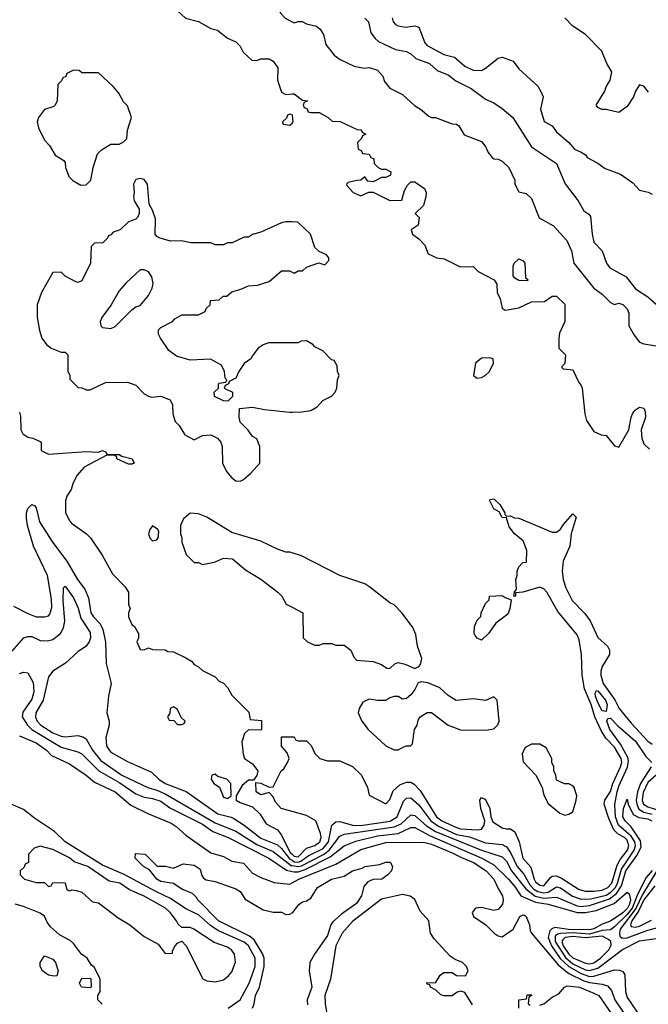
# Model space of a CAD drawing. Header units: inches. Extents: x 2380053 to 2584298, y 380219 to 546618.
# Tile 570 of 656: x 2498691 to 2501712, y 485208 to 489941. Entities that reach past the tile are written whole.
import ezdxf

# ---------------------------------------------------------------- set-up
doc = ezdxf.new("R2010")
doc.units = ezdxf.units.IN
doc.header["$MEASUREMENT"] = 0
doc.layers.add('C4498', color=7, linetype='Continuous')
doc.layers.add('C5408', color=7, linetype='Continuous')

msp = doc.modelspace()

# ---------------------------------------------------------------- linework, layer by layer
at = {"layer": 'C4498', "color": 2}
for points, elevation in [([(2499432.3, 490000), (2499487.5, 489947.5), (2499550, 489931.3), (2499610, 489898.8), (2499642, 489890), (2499690, 489852), (2499730, 489834), (2499750, 489814), (2499765.4, 489785.4), (2499806.4, 489746.4), (2499830, 489744.7), (2499850, 489752), (2499890, 489752), (2499910, 489742), (2499931, 489710), (2499930.8, 489650), (2499950, 489592), (2499970, 489582), (2500000, 489584)], 38), ([(2499930, 490000), (2499945.5, 489970), (2499967.6, 489947.6), (2500000, 489930.2)], 42), ([(2500000, 489482.7), (2499990, 489486), (2499978, 489482), (2499972.7, 489467.3), (2499954, 489450), (2499958, 489438), (2499990, 489434), (2500000, 489444)], 38), ([(2500000, 488968.7), (2499970, 488969), (2499950, 488964), (2499850, 488919), (2499810, 488908.7), (2499790, 488895.3), (2499770, 488895.3), (2499711.6, 488868.4), (2499690, 488868), (2499670, 488858), (2499630, 488858), (2499610, 488868), (2499511.6, 488868.4), (2499470, 488878), (2499416.4, 488876.4), (2499366, 488890), (2499350, 488898), (2499342, 488910), (2499343.1, 488983.1), (2499330, 489026), (2499314, 489054), (2499306, 489150), (2499290, 489172.7), (2499270, 489178), (2499250, 489173.2), (2499238.8, 489150), (2499242, 489110), (2499238, 489090), (2499241, 489070), (2499264.7, 489030), (2499264.7, 489010), (2499258, 488990), (2499250, 488982), (2499214, 488970), (2499174, 488930), (2499141, 488919), (2499130, 488906), (2499118, 488902), (2499114, 488890), (2499091.6, 488868.4), (2499050, 488866), (2499034, 488850), (2499032, 488770), (2498990, 488686), (2498970, 488678), (2498960.4, 488680.4), (2498910, 488708), (2498890, 488728), (2498850, 488726), (2498796, 488630), (2498774.8, 488570), (2498774.8, 488510), (2498786.4, 488446.4), (2498798, 488410), (2498819.8, 488379.8), (2498842, 488362), (2498890, 488342), (2498910, 488342), (2498922, 488330), (2498922, 488250), (2498931.6, 488231.6), (2498932.7, 488212.7), (2498972.7, 488172.7), (2498990, 488172), (2499010, 488162), (2499030, 488162), (2499103.1, 488196.9), (2499210, 488198), (2499250, 488184.7), (2499290, 488142), (2499310, 488131.3), (2499326, 488126), (2499370, 488131), (2499413.7, 488113.7), (2499426, 488090), (2499426.4, 488046.4), (2499438, 488010), (2499458, 487990), (2499485.4, 487945.4), (2499530, 487922), (2499570, 487942), (2499610, 487944.7), (2499642, 487930), (2499658, 487910), (2499664.7, 487890), (2499666, 487810), (2499684.7, 487770), (2499710, 487738), (2499730, 487724.7), (2499750, 487722), (2499766, 487730), (2499800.4, 487759.6), (2499846, 487810), (2499846, 487890), (2499830, 487926), (2499810, 487938), (2499788.4, 487968.4), (2499750, 488006), (2499746, 488030), (2499747.3, 488072.7), (2499810, 488078), (2499867.1, 488067.1), (2499990, 488054.8), (2500000, 488054.9)], 38), ([(2500000, 488387.9), (2499887.3, 488387.3), (2499862, 488378), (2499838, 488362), (2499811.1, 488328.9), (2499802, 488310), (2499770, 488288), (2499744.7, 488250), (2499730, 488218), (2499698, 488202), (2499694, 488190), (2499678, 488182), (2499674, 488170), (2499714, 488150), (2499714, 488130), (2499692, 488108), (2499670, 488108.7), (2499628, 488130), (2499626, 488150), (2499646, 488170), (2499646, 488190), (2499650, 488194), (2499682, 488198), (2499686, 488210), (2499678, 488218), (2499675.3, 488250), (2499660.4, 488280.4), (2499608.4, 488308.4), (2499510, 488304), (2499444.1, 488324.1), (2499408.7, 488350), (2499368, 488410), (2499358, 488430), (2499358, 488450), (2499370, 488462), (2499426, 488490), (2499436.4, 488503.6), (2499470, 488522), (2499550, 488522), (2499582, 488538), (2499587.3, 488552.7), (2499606, 488570), (2499608.4, 488591.6), (2499650, 488594), (2499668.4, 488611.6), (2499687.3, 488612.7), (2499710, 488632), (2499754.6, 488645.4), (2499790, 488662), (2499834.6, 488665.4), (2499890, 488682), (2499950, 488734), (2499990, 488734), (2500000, 488728)], 38), ([(2498690, 488054), (2498695.9, 488035.9), (2498697.3, 487970), (2498706, 487950), (2498730, 487934.8), (2498754, 487930), (2498790, 487914), (2498794, 487910), (2498794, 487870), (2498830, 487852), (2499010, 487864.9), (2499070, 487862), (2499090, 487870.5), (2499103.6, 487863.6), (2499111.6, 487851.6), (2499170, 487850.6), (2499182.8, 487842.8), (2499231.3, 487830), (2499242, 487810), (2499230, 487804), (2499214.8, 487805.2), (2499158, 487830), (2499158, 487838), (2499147.3, 487847.3), (2499110, 487848), (2499001, 487790), (2498966, 487750), (2498946, 487710), (2498938, 487682), (2498918, 487650), (2498911.6, 487628.4), (2498912, 487570), (2498932, 487530), (2498941, 487521), (2499012, 487470), (2499032, 487450), (2499087.1, 487367.1), (2499136.9, 487276.9), (2499196.9, 487216.9), (2499214, 487190), (2499214, 487130), (2499222, 487110), (2499214, 487090), (2499214, 487070), (2499230, 487034), (2499243.6, 487023.6), (2499262, 486990), (2499262, 486970), (2499254, 486950), (2499270, 486914), (2499290, 486912), (2499310, 486922), (2499330, 486914), (2499390, 486912), (2499403.6, 486903.6), (2499430, 486902), (2499490, 486874), (2499516.9, 486856.9), (2499530, 486842), (2499551.1, 486831.1), (2499570, 486812), (2499630, 486782), (2499650, 486762), (2499671.1, 486751.1), (2499692, 486730), (2499710, 486694), (2499792.7, 486612.7), (2499798, 486578), (2499852.7, 486572.7), (2499854, 486530), (2499850, 486526), (2499790, 486528), (2499772, 486510), (2499758, 486470), (2499764.7, 486410), (2499771.3, 486390), (2499810, 486364.7), (2499836, 486330), (2499831.3, 486308.7), (2499814, 486286), (2499790, 486286), (2499759.6, 486260.4), (2499732, 486210), (2499732, 486190), (2499750, 486178), (2499810, 486158), (2499844.5, 486124.5), (2499875.2, 486075.2), (2499930, 486047.3), (2499950, 486020.7), (2499990, 485939.7), (2500000, 485929.9)], 34), ([(2498661.4, 487121.4), (2498730, 487086), (2498770, 487070.8), (2498810, 487070.8), (2498830, 487076), (2498836.6, 487083.4), (2498845.1, 487114.9), (2498843.9, 487156.1), (2498824.7, 487270), (2498758.4, 487410), (2498729.6, 487509.7), (2498724.4, 487544.4), (2498723.6, 487570), (2498730, 487592), (2498750, 487611), (2498763.6, 487603.6), (2498770, 487594), (2498787, 487527), (2498849.3, 487429.3), (2498918.4, 487338.4), (2498968.4, 487250), (2499003.7, 487203.7), (2499021.6, 487161.6), (2499033.4, 487090), (2499045.5, 487070), (2499077.2, 487037.2), (2499090.3, 487010.3), (2499103.1, 486950), (2499107.1, 486847.1), (2499130.7, 486750), (2499117.3, 486690), (2499110.8, 486610), (2499120.7, 486570), (2499120.7, 486550), (2499104.9, 486490), (2499108, 486450), (2499121, 486430), (2499130, 486421), (2499210, 486376), (2499324.1, 486324.1), (2499359.1, 486290), (2499390, 486270.4), (2499492, 486232), (2499644, 486124), (2499708, 486108), (2499721, 486101), (2499770.2, 486070.2), (2499850, 486007.7), (2499930, 485975.2), (2499950, 485957.3), (2499988.2, 485908.2), (2500000, 485900.4)], 30), ([(2500000, 487378.8), (2499990, 487382), (2499970, 487382), (2499930, 487395.3), (2499850, 487434), (2499710, 487475.3), (2499590, 487549), (2499550, 487565.2), (2499510, 487569), (2499478, 487542), (2499464.7, 487510), (2499464.7, 487470), (2499471, 487450), (2499471, 487430), (2499491.1, 487371.1), (2499530, 487332), (2499551.1, 487331.1), (2499570, 487322), (2499627.3, 487332.7), (2499670, 487352), (2499714, 487350), (2499776.9, 487296.9), (2499850, 487251), (2499931.3, 487190), (2499951.3, 487170), (2499971.6, 487131.6), (2500000, 487116.9)], 38), ([(2498654.9, 486905.1), (2498711, 486969), (2498730, 486976), (2498750, 486976), (2498790, 486957.6), (2498824.4, 486955.6), (2498850, 486961.6), (2498887, 486990), (2498901.7, 487018.3), (2498908.2, 487050), (2498899.7, 487150), (2498902, 487210), (2498910, 487218), (2498950, 487162.8), (2498972.1, 487112.1), (2498984.5, 487064.5), (2499030, 486996), (2499032.2, 486970), (2499024.9, 486950), (2499010, 486929.3), (2498970, 486902.7), (2498912, 486848), (2498851.3, 486810), (2498830, 486782), (2498803.7, 486670), (2498768.7, 486610), (2498767.9, 486587.9), (2498775.3, 486570), (2498792.4, 486550), (2498850, 486513.1), (2498890, 486497), (2498910, 486494.4), (2498970, 486500.5), (2498994.2, 486494.2), (2499010, 486484), (2499041.7, 486430), (2499080.6, 486380.6), (2499182.4, 486310), (2499306.8, 486250), (2499350, 486238), (2499390, 486220.7), (2499630, 486080.2), (2499730, 486040.8), (2499830, 485975.9), (2499910, 485942.4), (2499995.5, 485875.5), (2500000, 485874.8)], 26), ([(2498690, 486798.8), (2498710, 486804.7), (2498730, 486802), (2498755.6, 486755.6), (2498759.5, 486710), (2498750, 486675.1), (2498706.7, 486613.3), (2498703.1, 486590), (2498728.9, 486550), (2498750.3, 486530), (2498890, 486443.6), (2498970, 486422.6), (2498990, 486412.2), (2499071.1, 486331.1), (2499172.1, 486272.1), (2499250, 486219.6), (2499290, 486204), (2499330, 486197.7), (2499370, 486184.2), (2499413.2, 486153.2), (2499570, 486073.8), (2499618.9, 486038.9), (2499693.4, 486010), (2499888, 485910), (2499973.4, 485853.4), (2500000, 485847)], 22), ([(2498690, 486498), (2498770, 486464.9), (2498820.7, 486430), (2498844.4, 486404.4), (2498930, 486364.9), (2499010, 486310.4), (2499050, 486275.8), (2499150, 486230.3), (2499225.3, 486165.3), (2499310, 486123.1), (2499418.9, 486078.9), (2499443.2, 486063.2), (2499490, 486021.3), (2499610, 485937.1), (2499670, 485918.8), (2499710, 485896.3), (2499766.8, 485886.8), (2499810, 485838), (2499850, 485818), (2499914.4, 485794.4), (2499990, 485786), (2500000, 485791.7)], 18), ([(2500000, 486135.1), (2499948, 486150), (2499920.2, 486180.2), (2499910, 486206), (2499890, 486226), (2499850, 486215.3), (2499828, 486230), (2499826, 486274), (2499850, 486272), (2499890, 486252), (2499910, 486254), (2499948, 486330), (2499960.4, 486339.6), (2499978, 486370), (2499986, 486390), (2499976.4, 486416.4), (2499948.9, 486448.9), (2499950, 486494), (2500000, 486494)], 34), ([(2499692.7, 485190), (2499750, 485230.7), (2499794, 485310), (2499822.6, 485390), (2499822.6, 485430), (2499790.9, 485490), (2499770, 485506.4), (2499642.8, 485562.8), (2499607.6, 485587.6), (2499550, 485638.5), (2499490, 485668), (2499416.5, 485716.5), (2499348.3, 485748.3), (2499193, 485833), (2499090, 485876.8), (2498909.8, 485989.8), (2498858.2, 486038.2), (2498762.7, 486102.7), (2498710, 486144.5), (2498649.7, 486169.7)], 18), ([(2499809.6, 485190), (2499818.7, 485210), (2499824.2, 485250), (2499844.2, 485290), (2499865.8, 485390), (2499866.6, 485430), (2499859.7, 485450), (2499817.5, 485517.5), (2499796.3, 485536.3), (2499647.3, 485610), (2499546.6, 485710), (2499541.5, 485721.5), (2499521.2, 485741.2), (2499470, 485761.2), (2499430, 485789.2), (2499370, 485798), (2499350, 485809.5), (2499315.3, 485855.3), (2499286, 485870), (2499246, 485910), (2499247.3, 485932.7), (2499294, 485930), (2499351.6, 485871.6), (2499392, 485872), (2499430, 485862), (2499477.2, 485882.8), (2499530, 485877.3), (2499558, 485858), (2499567.1, 485827.1), (2499574.8, 485814.8), (2499587.1, 485807.1), (2499630, 485798), (2499730, 485762.8), (2499750.4, 485750.3), (2499774, 485714), (2499862, 485662), (2499910, 485650.8), (2499950, 485650.8), (2499970, 485640.7), (2499990, 485642), (2500000, 485647.7)], 14), ([(2499088.4, 485208.4), (2499066, 485230), (2499066, 485250), (2499078, 485270), (2499078, 485330), (2499050, 485386), (2499036.4, 485396.4), (2499015.3, 485430), (2498989, 485449), (2498950, 485501.2), (2498934.5, 485514.5), (2498882.7, 485542.7), (2498840.1, 485580.1), (2498823.3, 485603.3), (2498811.3, 485631.3), (2498790, 485646), (2498710, 485679), (2498670, 485689)], 22)]:
    msp.add_lwpolyline(points, dxfattribs=dict(at, elevation=elevation))
for points, elevation in [([(2498950, 489698), (2498918, 489682), (2498912.7, 489667.3), (2498898, 489662), (2498892.7, 489647.3), (2498874, 489630), (2498872, 489550), (2498862, 489530), (2498856, 489524), (2498810, 489508.7), (2498781, 489470), (2498776, 489450), (2498781.4, 489421.4), (2498810, 489362), (2498835.3, 489335.3), (2498862, 489290), (2498903.6, 489263.6), (2498910, 489254), (2498911, 489230), (2498926.8, 489186.8), (2498947.3, 489167.3), (2498985.5, 489145.5), (2499010, 489146.8), (2499033.2, 489170), (2499044, 489230), (2499064.7, 489295.3), (2499084.7, 489315.3), (2499130, 489342), (2499170, 489342), (2499188.4, 489351.6), (2499206, 489370), (2499208.7, 489410), (2499228, 489470), (2499210, 489526), (2499190, 489546), (2499168.4, 489588.4), (2499140.4, 489620.4), (2499070, 489686), (2498990, 489686), (2498976.4, 489696.4)], 38), ([(2499290, 488739.3), (2499270, 488739.3), (2499203.4, 488676.6), (2499170, 488637.2), (2499130.4, 488569.6), (2499086, 488510), (2499078, 488490), (2499082, 488470), (2499090, 488462), (2499130, 488456), (2499150, 488466), (2499230, 488546.8), (2499250, 488561), (2499270, 488566.8), (2499310, 488614.8), (2499327.3, 488650), (2499332.7, 488672.7), (2499325.6, 488705.6), (2499309.5, 488729.5)], 42), ([(2499330, 487508.7), (2499316, 487490), (2499311, 487470), (2499316, 487450), (2499330, 487436), (2499350, 487441), (2499357.2, 487450), (2499359.3, 487479.3), (2499355.3, 487490)], 38), ([(2499430, 486638), (2499414, 486630), (2499412, 486608), (2499402, 486590), (2499410, 486574), (2499432.7, 486572.7), (2499450, 486554), (2499470, 486554), (2499482, 486558), (2499486, 486570), (2499467.3, 486587.3), (2499450, 486626)], 34), ([(2499630, 486315.3), (2499614, 486310), (2499612, 486290), (2499624.7, 486270), (2499651.3, 486251.3), (2499670, 486204.7), (2499690, 486198), (2499708, 486210), (2499706, 486270), (2499686, 486290), (2499644, 486304)], 34), ([(2498790, 485968), (2498761, 485959), (2498734, 485930), (2498734, 485890), (2498718, 485882), (2498712.7, 485867.3), (2498694, 485850), (2498694, 485830), (2498714, 485810), (2498770, 485794), (2498810, 485794), (2498830, 485774), (2498842, 485778), (2498850, 485794), (2498910, 485792), (2498918, 485758), (2498930, 485754), (2498942, 485758), (2498964, 485756), (2498990, 485746.8), (2499041, 485701), (2499070, 485696), (2499163.8, 485623.8), (2499221, 485590), (2499290, 485534), (2499357.3, 485497.3), (2499390, 485452), (2499426, 485454), (2499426, 485466), (2499438, 485490), (2499450, 485502), (2499470, 485512), (2499492, 485490), (2499571.6, 485331.6), (2499590, 485322), (2499630, 485316), (2499670, 485326.8), (2499694.8, 485345.2), (2499710, 485364.7), (2499728.9, 485411.1), (2499724, 485450), (2499709, 485470), (2499690, 485482.7), (2499625.1, 485505.1), (2499528, 485570), (2499510, 485577.2), (2499470, 485578), (2499452.9, 485592.9), (2499445.2, 485610), (2499414.5, 485650), (2499392.7, 485670), (2499290, 485727.6), (2499219.1, 485759.1), (2499172.7, 485790), (2499120.8, 485800.8), (2499019.3, 485870), (2498953.6, 485893.6), (2498930, 485912), (2498850, 485952.7)], 22), ([(2498856.9, 485343.1), (2498830, 485349.2), (2498801.2, 485370), (2498789.2, 485390), (2498789.2, 485410), (2498810, 485442), (2498850, 485426), (2498862.8, 485410), (2498876, 485370), (2498870, 485346)], 22), ([(2499030, 485288), (2498988.7, 485290), (2498978, 485310), (2498990, 485334), (2499032.7, 485332.7), (2499034, 485290)], 22)]:
    msp.add_lwpolyline(points, close=True, dxfattribs=dict(at, elevation=elevation))
at = {"layer": 'C5408', "color": 2}
for points, elevation in [([(2500350, 489947.3), (2500367.3, 489930), (2500378, 489878), (2500398.8, 489850), (2500416.1, 489836.1), (2500497.5, 489797.5), (2500550, 489787.3), (2500570, 489777.3), (2500594.4, 489754.4), (2500661, 489730), (2500696.7, 489696.7), (2500750, 489676.3), (2500787, 489647), (2500861, 489610), (2500930, 489558.8), (2500970, 489540.7), (2501010, 489513.4), (2501061, 489470), (2501150.8, 489330), (2501270.4, 489250.3), (2501312.1, 489152.1), (2501374.9, 489070), (2501402.4, 489022.4), (2501426.4, 489006.4), (2501434.4, 488994.4), (2501442, 488910), (2501450, 488872), (2501490.6, 488830.6), (2501510.4, 488770), (2501527.8, 488747.7), (2501605.2, 488705.2), (2501650, 488647.3), (2501710, 488608), (2501750, 488574)], 46), ([(2500481, 489950), (2500486, 489930), (2500497.3, 489917.3), (2500510.6, 489910.6), (2500545.2, 489905.2), (2500590, 489911), (2500610, 489904.7), (2500638, 489830), (2500650, 489816.3), (2500730, 489772.7), (2500779.9, 489759.9), (2500830, 489718), (2500870, 489698), (2500910, 489696.3), (2500930, 489707.3), (2500990, 489756), (2501010, 489761), (2501062, 489742), (2501090, 489704.7), (2501180.5, 489620.5), (2501195.9, 489595.9), (2501206.8, 489570), (2501194, 489510), (2501210.8, 489450.8), (2501250.5, 489430.5), (2501270, 489401), (2501330.6, 489350.6), (2501358, 489318), (2501390, 489304.7), (2501410.7, 489290.7), (2501418, 489278), (2501470, 489251.3), (2501505.2, 489225.2), (2501578.8, 489198.8), (2501637.3, 489157.3), (2501670, 489121), (2501711.1, 489111.1), (2501730, 489102)], 50), ([(2501712.1, 489592.1), (2501690, 489622), (2501670, 489628), (2501650, 489598), (2501640.7, 489570), (2501610, 489524), (2501570, 489495.3), (2501510, 489508.7), (2501488.9, 489508.9), (2501470, 489518), (2501462, 489530), (2501503.2, 489596.8), (2501510, 489618), (2501529.4, 489650), (2501537.2, 489690), (2501513.2, 489730), (2501488, 489790), (2501409.4, 489870), (2501349.7, 489909.7), (2501310, 489949.4)], 50), ([(2500000, 489930.2), (2500010, 489924.9), (2500030, 489932), (2500048.7, 489931.3), (2500070, 489920.7), (2500118, 489910), (2500135.2, 489895.2), (2500151, 489870), (2500162, 489822), (2500202, 489770), (2500232, 489750), (2500298, 489718), (2500347.1, 489707.1), (2500370, 489710.8), (2500410, 489698.8), (2500436, 489670), (2500444, 489644), (2500470, 489611.3), (2500530, 489581), (2500588.1, 489528.1), (2500618, 489510), (2500656.9, 489476.9), (2500670, 489471.3), (2500690, 489471), (2500770, 489441), (2500790, 489438), (2500802, 489430), (2500827.3, 489387.3), (2500910, 489356), (2500930, 489331.3), (2500942, 489302), (2500959.8, 489279.8), (2500970, 489271.3), (2500990, 489270.8), (2501010, 489261), (2501041, 489230), (2501071, 489170), (2501071.3, 489150), (2501090, 489114), (2501125.4, 489105.4), (2501150, 489082), (2501188.1, 488988.1), (2501256, 488950), (2501319.8, 488879.8), (2501342.8, 488830), (2501354, 488770), (2501450, 488651), (2501490, 488621), (2501530, 488582), (2501550, 488572), (2501570, 488578), (2501588.7, 488571.3), (2501610, 488551.3), (2501618, 488530), (2501618.8, 488470), (2501644.5, 488424.5), (2501670, 488391.3), (2501690, 488382.8), (2501770.7, 488370.7)], 42), ([(2500000, 489584), (2500010, 489584.7), (2500050, 489554), (2500074, 489550), (2500058, 489542), (2500054, 489530), (2500058, 489518), (2500072.7, 489512.7), (2500078, 489498), (2500090, 489494), (2500130, 489494), (2500174, 489470), (2500192.7, 489452.7), (2500231.1, 489451.1), (2500312.7, 489412.7), (2500330, 489412), (2500338, 489398), (2500354, 489390), (2500338, 489382), (2500334, 489370), (2500314, 489350), (2500318, 489318), (2500332, 489312), (2500338, 489298), (2500370, 489294), (2500378, 489278), (2500392.7, 489272.7), (2500394, 489250), (2500414, 489230), (2500430, 489222), (2500450, 489222), (2500474, 489210), (2500472.7, 489192.7), (2500450, 489182), (2500430, 489182), (2500390, 489162), (2500364, 489164), (2500350, 489186), (2500331.3, 489168.7), (2500311.6, 489168.4), (2500270, 489158), (2500262, 489150), (2500263.6, 489143.6), (2500294, 489110), (2500330, 489094), (2500368.4, 489111.6), (2500390, 489112), (2500470, 489072), (2500527.3, 489072.7), (2500540.7, 489119.3), (2500554.2, 489145.8), (2500570, 489161), (2500590, 489162), (2500636, 489130), (2500644, 489110), (2500643, 489090), (2500632.4, 489047.6), (2500591.3, 489010), (2500610.5, 488990.5), (2500606.4, 488953.6), (2500572, 488930), (2500578, 488910), (2500610, 488888.2), (2500637.4, 488857.4), (2500654.8, 488814.8), (2500696, 488796), (2500730.6, 488790.6), (2500807.3, 488752.7), (2500870, 488754), (2500894, 488730), (2500970.9, 488690.9), (2500984.7, 488670), (2500986, 488630), (2500999.8, 488599.8), (2501010, 488554), (2501024.7, 488544.7), (2501090, 488556), (2501150, 488584.7), (2501213.2, 488586.8), (2501250, 488611.3), (2501270, 488611.3), (2501310, 488574), (2501311.3, 488490), (2501285.4, 488434.6), (2501282, 488410), (2501282, 488362), (2501314, 488330), (2501311.3, 488288.7), (2501294, 488270), (2501302, 488262), (2501350, 488258), (2501377.3, 488197.3), (2501390, 488182), (2501394.8, 488170), (2501406.4, 488046.4), (2501414.8, 488014.8), (2501450, 487962), (2501485.4, 487945.4), (2501510, 487942), (2501550, 487892), (2501570, 487886), (2501619, 487970), (2501629.4, 488030), (2501637.2, 488050), (2501650, 488066), (2501670, 488078), (2501690, 488074), (2501696.9, 488056.9), (2501698, 488030), (2501678, 487970), (2501681, 487930), (2501690, 487902), (2501716.9, 487876.9)], 38), ([(2500000, 489444), (2500006, 489450), (2500002, 489482), (2500000, 489482.7)], 38), ([(2500000, 488728), (2500010, 488722), (2500030, 488734), (2500050, 488734), (2500068.7, 488751.3), (2500128.4, 488771.6), (2500158, 488762), (2500176.4, 488783.6), (2500176.4, 488796.4), (2500166, 488810), (2500130, 488826), (2500110, 488846), (2500088, 488910), (2500028.4, 488968.4), (2500000, 488968.7)], 38), ([(2500000, 488054.9), (2500044.7, 488055.3), (2500090, 488062), (2500120.4, 488079.6), (2500148, 488110), (2500188.9, 488131.1), (2500208, 488150), (2500215.3, 488170), (2500218, 488210), (2500226, 488230), (2500218, 488250), (2500216.4, 488276.4), (2500202, 488302), (2500190, 488306), (2500148.4, 488348.4), (2500110, 488368), (2500100.4, 488380.4), (2500070, 488398), (2500043.6, 488396.4), (2500030, 488388), (2500000, 488387.9)], 38), ([(2500000, 486494), (2500010, 486494), (2500018, 486478), (2500030, 486474), (2500070, 486474), (2500091.6, 486451.6), (2500110, 486414), (2500134, 486390), (2500170, 486378), (2500230, 486378), (2500290.9, 486350.9), (2500334, 486310), (2500362, 486250), (2500370, 486214), (2500450, 486172), (2500470, 486192), (2500485.6, 486234.4), (2500517.4, 486262.6), (2500550, 486276.4), (2500570, 486275.5), (2500587.1, 486267.1), (2500615.6, 486235.6), (2500693.4, 486110), (2500719.5, 486090), (2500790, 486057.6), (2500810, 486051.5), (2500890, 486046.3), (2500909.6, 486050.4), (2500922.7, 486070), (2500926, 486090), (2500906.6, 486150), (2500902, 486190), (2500910, 486202), (2500930, 486192), (2500950.8, 486150), (2500954.8, 486110), (2500965.2, 486085.2), (2501010, 486057.3), (2501030, 486051), (2501050, 486051.3), (2501070, 486038), (2501090.6, 485990), (2501108.9, 485910), (2501147.9, 485867.9), (2501162.8, 485810), (2501170, 485796.4), (2501190, 485780.9), (2501210, 485778), (2501241.5, 485818.5), (2501250, 485824.4), (2501270, 485825.7), (2501294.5, 485814.5), (2501379.9, 485759.9), (2501410, 485751.7), (2501450, 485751.4), (2501490, 485757.2), (2501517.7, 485770), (2501537.3, 485790), (2501562.4, 485877.6), (2501576.1, 485903.9), (2501611.6, 485950), (2501618.2, 485970), (2501610, 485997.4), (2501597.4, 486010), (2501566.7, 486026.7), (2501546.9, 486046.9), (2501521.6, 486101.6), (2501500.5, 486170), (2501503.6, 486190), (2501530, 486230.8), (2501540.9, 486270), (2501578.4, 486350), (2501584.2, 486370), (2501581.4, 486390), (2501550, 486444.7), (2501508, 486488), (2501484.9, 486524.9), (2501454.2, 486590), (2501437.7, 486650), (2501405.3, 486725.3), (2501393.3, 486790), (2501391.6, 486890), (2501379.6, 486959.6), (2501370, 486983.6), (2501276.6, 487096.6), (2501223.7, 487190), (2501210, 487206), (2501190, 487212.7), (2501108.9, 487188.9), (2501074, 487186), (2501074, 487174), (2501070, 487168), (2501066, 487170), (2501068.4, 487191.6), (2501078, 487202), (2501075.3, 487250), (2501082, 487270), (2501082, 487290), (2501089.1, 487310.9), (2501108.9, 487331.1), (2501126, 487334), (2501128.7, 487390), (2501110, 487435.3), (2501069.3, 487469.3), (2501042.7, 487502.7), (2501030, 487546), (2501010, 487548), (2500995.3, 487575.3), (2500969.3, 487590), (2500949.3, 487630.7), (2500950, 487634), (2500970, 487638), (2500998.8, 487610), (2501022, 487570), (2501022, 487562), (2501030, 487554), (2501050, 487556), (2501067.1, 487547.1), (2501090, 487544.9), (2501250, 487478), (2501270, 487478), (2501290, 487491.3), (2501304.8, 487515.2), (2501350, 487566), (2501366, 487550), (2501342, 487470), (2501334, 487410), (2501302, 487338), (2501298, 487290), (2501303, 487250), (2501314.8, 487210), (2501345.5, 487150), (2501407, 487087), (2501432, 487052), (2501470, 486970.8), (2501516, 486930), (2501526, 486910), (2501526, 486890), (2501490, 486832.7), (2501483.2, 486810), (2501483.9, 486790), (2501495.6, 486750), (2501551.1, 486671.1), (2501572.4, 486630), (2501630, 486559.3), (2501710, 486472.4), (2501730, 486459.1)], 34), ([(2500000, 487116.9), (2500052, 487090), (2500054, 486970), (2500074, 486950), (2500110, 486934), (2500130, 486934), (2500150, 486942), (2500190, 486942), (2500210, 486934), (2500250, 486934), (2500282, 486910), (2500296.9, 486876.9), (2500310, 486862), (2500390, 486856), (2500430, 486841), (2500455.3, 486824.7), (2500470, 486822), (2500494.6, 486845.4), (2500510, 486850.8), (2500543.5, 486843.5), (2500590, 486822), (2500610, 486832), (2500618, 486842), (2500624, 486870), (2500602.7, 486930), (2500594.6, 486985.4), (2500580.2, 487020.2), (2500529.1, 487089.1), (2500490, 487128), (2500470, 487138), (2500373.6, 487213.6), (2500349.1, 487229.1), (2500230, 487269), (2500044.7, 487364.7), (2500000, 487378.8)], 38), ([(2500000, 485900.4), (2500010, 485893.8), (2500030, 485891.3), (2500043, 485897), (2500078.2, 485921.8), (2500150, 485957.1), (2500175.2, 485990), (2500191.2, 486068.8), (2500210, 486085.5), (2500230, 486086.7), (2500290, 486070.2), (2500328.5, 486068.5), (2500471.1, 486088.9), (2500505.4, 486110), (2500535.6, 486184.4), (2500550, 486198.4), (2500570, 486200.3), (2500610, 486167), (2500666.9, 486090), (2500703.8, 486063.8), (2500790, 486024.4), (2500852.9, 486012.9), (2500930, 485984.7), (2501010, 485977), (2501030, 485964.9), (2501050, 485938.4), (2501082.2, 485870), (2501114.5, 485834.5), (2501143.3, 485783.3), (2501162.4, 485762.4), (2501181.7, 485750), (2501210, 485743.5), (2501230, 485748.1), (2501270, 485773.8), (2501290, 485767.7), (2501347.6, 485727.6), (2501390, 485713), (2501435.2, 485715.2), (2501510, 485733.6), (2501532.6, 485747.4), (2501553.6, 485770), (2501564.6, 485790), (2501582.6, 485857.4), (2501643.7, 485950), (2501650.5, 485970), (2501647.7, 485990), (2501630, 486017.1), (2501568.9, 486068.9), (2501554.9, 486110), (2501550.7, 486169.3), (2501562.7, 486230), (2501570, 486256.4), (2501611.2, 486348.8), (2501616.5, 486376.5), (2501613.9, 486393.9), (2501578.4, 486458.4), (2501527.2, 486530), (2501513.2, 486570), (2501518, 486582), (2501530, 486584), (2501566.1, 486546.1), (2501650, 486473.4), (2501700.2, 486400.2), (2501728.4, 486370)], 30), ([(2501725.7, 486350), (2501674.6, 486270), (2501659.5, 486230), (2501653.4, 486190), (2501656.1, 486170), (2501666.7, 486146.7), (2501690, 486132.4), (2501730, 486121.7)], 30), ([(2501750, 486309.6), (2501710, 486274), (2501686.5, 486226.5), (2501681.8, 486190), (2501688.3, 486170), (2501710, 486158.2), (2501770, 486138.7)], 34), ([(2500000, 485874.8), (2500030, 485870.1), (2500045.3, 485874.7), (2500151.2, 485928.8), (2500178.5, 485950), (2500230, 486015.8), (2500250, 486026), (2500490, 486061), (2500523.9, 486076.1), (2500570, 486119.3), (2500590, 486115.8), (2500646.1, 486066.1), (2500690, 486038.2), (2500910, 485949.2), (2501010, 485917.4), (2501030, 485896.4), (2501054.4, 485850), (2501123.7, 485763.7), (2501168.7, 485728.7), (2501210, 485719.2), (2501270, 485723.6), (2501370, 485681.8), (2501390, 485679), (2501430, 485682.7), (2501525.3, 485714.7), (2501558.5, 485741.5), (2501582.4, 485777.6), (2501604.1, 485850), (2501656.5, 485923.5), (2501676.9, 485963.1), (2501674.7, 485994.7), (2501630, 486061.6), (2501600.7, 486090), (2501590, 486109.2), (2501592.3, 486150), (2501610, 486194), (2501614.4, 486170), (2501639.9, 486119.9), (2501665.7, 486105.7), (2501710, 486099.4), (2501728.8, 486090)], 26), ([(2500000, 485929.9), (2500010, 485920.2), (2500030, 485917.1), (2500070, 485958.7), (2500110, 485972.2), (2500134, 485990), (2500140.5, 486010), (2500137.4, 486030), (2500115.1, 486090), (2500070, 486115.1), (2500000, 486135.1)], 34), ([(2500000, 485847), (2500010, 485844.6), (2500030, 485845.7), (2500063, 485857), (2500183.4, 485916.6), (2500250, 485970.3), (2500307.3, 485992.7), (2500410, 486018), (2500510, 486029.2), (2500570, 486057.7), (2500590, 486058.3), (2500659.8, 486019.8), (2500911.4, 485911.4), (2500970, 485879), (2501040.3, 485810), (2501074, 485770), (2501099.3, 485730), (2501170, 485699), (2501230.8, 485690), (2501370, 485649.2), (2501410, 485649.2), (2501461, 485659), (2501547.8, 485692.2), (2501610, 485747.7), (2501619.5, 485739.5), (2501626.3, 485710), (2501622.3, 485690), (2501611.9, 485670), (2501590, 485647.5), (2501530, 485608.7), (2501490, 485593.3), (2501450, 485570.7), (2501430, 485565.8), (2501328.2, 485568.2), (2501263, 485577), (2501248.6, 485571.4), (2501239.1, 485560.9), (2501230.9, 485530), (2501246.2, 485490), (2501288.3, 485428.3), (2501330, 485389.4), (2501390, 485356.8), (2501430, 485342.6), (2501450, 485343), (2501550, 485374.4), (2501573, 485373), (2501590, 485366), (2501599.1, 485350), (2501603, 485270), (2501610, 485241), (2501658, 485170)], 22), ([(2500000, 485791.7), (2500032.3, 485810), (2500210, 485881.7), (2500330, 485952.7), (2500450, 485986.7), (2500631.9, 485988.1), (2500670, 485977.3), (2500770, 485937.2), (2500813.7, 485913.7), (2500872.7, 485890), (2500932.4, 485850), (2500970.4, 485810), (2500990, 485764.7), (2501011, 485730), (2501014.8, 485710), (2501010.8, 485690), (2500990, 485664), (2500970, 485659), (2500910, 485673.2), (2500882, 485670), (2500866, 485650), (2500872, 485630), (2500930.8, 485590.8), (2500970.7, 485550.7), (2500990, 485538), (2501010, 485532), (2501062, 485570), (2501095.3, 485630), (2501110, 485638.8), (2501117.3, 485637.3), (2501124.7, 485630), (2501141, 485590), (2501143.6, 485563.6), (2501151.3, 485550), (2501278.6, 485398.6), (2501330, 485356.5), (2501401.9, 485321.9), (2501430, 485312.6), (2501490, 485305.5), (2501516.5, 485296.5), (2501535, 485275), (2501550.3, 485230), (2501590.3, 485170)], 18), ([(2500000, 485647.7), (2500004, 485650), (2500032.1, 485687.9), (2500050, 485701), (2500070, 485706), (2500090, 485718), (2500122, 485770), (2500189, 485810), (2500250, 485824), (2500290, 485850.6), (2500337.2, 485862.8), (2500351.1, 485871.1), (2500420.4, 485879.6), (2500450, 485891.3), (2500471.6, 485891.6), (2500482, 485870), (2500478, 485850), (2500461, 485830), (2500432, 485810), (2500390, 485809), (2500363.5, 485796.5), (2500344.9, 485775.1), (2500333, 485730), (2500310, 485692.3), (2500238, 485642), (2500195.8, 485604.2), (2500186.4, 485590), (2500170, 485539.3), (2500107.3, 485450), (2500086, 485410), (2500082, 485370), (2500094.4, 485290), (2500073, 485230), (2500073.7, 485206.3)], 14), ([(2501730, 485852), (2501702.3, 485817.7), (2501661.4, 485738.6), (2501634.4, 485670), (2501610, 485639.9), (2501550, 485581.4), (2501530, 485566.4), (2501490, 485562.8), (2501430, 485545.9), (2501350, 485551.6), (2501291.2, 485548.8), (2501275.2, 485544.8), (2501264.8, 485535.2), (2501264.6, 485510), (2501314.1, 485434.1), (2501350, 485403), (2501410, 485374.4), (2501430, 485370.2), (2501470, 485381.8), (2501588, 485472), (2501670, 485513.6), (2501750, 485524.2)], 26), ([(2501752.3, 485850), (2501683.6, 485736.4), (2501651.3, 485668.7), (2501577.1, 485570), (2501572.9, 485550), (2501575.6, 485535.6), (2501586.7, 485526.7), (2501610, 485527.2), (2501710, 485565.2), (2501770, 485580.8)], 30), ([(2501742.5, 485777.5), (2501690.9, 485710), (2501664.4, 485655.6), (2501632.4, 485610), (2501626.5, 485590), (2501630, 485583), (2501650, 485579.6), (2501670, 485584.7), (2501726.7, 485613.3)], 34), ([(2500866.4, 485206.4), (2500830, 485264.5), (2500811.5, 485271.5), (2500793.4, 485266.6), (2500770, 485249.3), (2500729.1, 485249.1), (2500714.6, 485254.6), (2500690, 485278), (2500666, 485290), (2500662, 485302), (2500650, 485306), (2500647.3, 485312.7), (2500690, 485312), (2500712.1, 485347.9), (2500730, 485360.7), (2500770, 485360.7), (2500790, 485347.3), (2500834, 485346), (2500846, 485370), (2500838, 485390), (2500819, 485410), (2500783.6, 485423.6), (2500760.1, 485440.1), (2500683.6, 485523.6), (2500666, 485550), (2500657.2, 485610), (2500615.6, 485655.6), (2500590, 485712), (2500567.9, 485727.9), (2500530, 485736.2), (2500430, 485713.6), (2500290, 485605.6), (2500241.3, 485550), (2500210.4, 485490), (2500184.4, 485330), (2500157.6, 485250), (2500159.5, 485210), (2500177, 485110)], 18), ([(2501190, 485204), (2501210, 485210.8), (2501250, 485242.8), (2501282, 485258), (2501309.2, 485290.8), (2501322.5, 485297.5), (2501381, 485290), (2501450, 485262.4), (2501473.4, 485250), (2501538, 485158)], 14), ([(2501089.2, 485190), (2501089.3, 485230.7), (2501126, 485234), (2501130, 485254), (2501150, 485254), (2501151.3, 485250), (2501138, 485242), (2501134, 485210), (2501144.7, 485204.7)], 14)]:
    msp.add_lwpolyline(points, dxfattribs=dict(at, elevation=elevation))
for points, elevation in [([(2501130, 488686), (2501090, 488688), (2501070, 488698), (2501062, 488710), (2501063.1, 488756.9), (2501068, 488770), (2501090, 488791), (2501110, 488782), (2501118, 488770), (2501122, 488702), (2501134, 488690)], 38), ([(2500950, 488315.3), (2500910, 488314), (2500882, 488290), (2500872, 488230), (2500890, 488218), (2500910, 488221), (2500928, 488230), (2500948, 488250), (2500968, 488290), (2500966, 488310)], 38), ([(2500910, 486958), (2500890, 486968), (2500880.2, 486980.2), (2500875.3, 486990), (2500876.4, 487023.6), (2500890, 487054), (2500907.3, 487072.7), (2500908, 487090), (2500930, 487134), (2500947.3, 487152.7), (2500948, 487170), (2501010, 487174), (2501023.6, 487163.6), (2501052.7, 487152.7), (2501046.8, 487110), (2501036.4, 487083.6), (2500979.8, 487040.2), (2500944.7, 486990)], 34), ([(2500621, 486759), (2500606, 486754), (2500590, 486722), (2500570, 486695.3), (2500550, 486679), (2500530, 486675.3), (2500510, 486688), (2500490, 486688), (2500470, 486682), (2500450, 486668.7), (2500410, 486668.7), (2500370, 486675.3), (2500339.6, 486660.4), (2500322, 486630), (2500318, 486610), (2500336, 486570), (2500366, 486530), (2500450, 486451.3), (2500490, 486432), (2500510, 486432), (2500530, 486442), (2500549.1, 486450.9), (2500568.7, 486451.3), (2500579, 486461), (2500589.2, 486530), (2500601.2, 486550), (2500605.6, 486574.4), (2500615.3, 486590), (2500650, 486611), (2500670, 486611), (2500750.5, 486550.5), (2500810, 486527.3), (2500933.2, 486526.8), (2500970, 486532), (2500988.9, 486551.1), (2500995.3, 486570), (2500986, 486670), (2500970, 486686), (2500930, 486668), (2500870, 486677.2), (2500789.3, 486669.3), (2500750, 486693.2), (2500710, 486729.3), (2500653.2, 486753.2)], 38), ([(2501510, 486615.3), (2501490, 486619.5), (2501470, 486659.5), (2501457.4, 486690), (2501456.5, 486703.5), (2501463.7, 486716.3), (2501470, 486715.5), (2501506.7, 486670), (2501513.8, 486650)], 30), ([(2501190, 486458), (2501150, 486458), (2501130, 486448), (2501119.6, 486440.4), (2501105.4, 486414.6), (2501110, 486374), (2501172, 486310), (2501202, 486250), (2501210, 486214), (2501230, 486174), (2501286.4, 486126.4), (2501310, 486118), (2501330, 486122), (2501350, 486134), (2501365.2, 486190), (2501369, 486210), (2501355.3, 486250), (2501350, 486258), (2501330, 486268), (2501308.4, 486268.4), (2501270, 486286), (2501268, 486310), (2501258, 486330), (2501258, 486350), (2501248, 486370), (2501248, 486390), (2501220.4, 486440.4)], 38), ([(2501490, 485535.6), (2501410, 485527.2), (2501350, 485534.9), (2501313, 485530), (2501301, 485519), (2501296.3, 485510), (2501303, 485490), (2501329.4, 485450), (2501350, 485431.9), (2501410, 485405.8), (2501430, 485403.5), (2501450, 485408.3), (2501482.6, 485430), (2501522.2, 485470), (2501533.1, 485493.1), (2501532, 485510), (2501520.5, 485520.5)], 30)]:
    msp.add_lwpolyline(points, close=True, dxfattribs=dict(at, elevation=elevation))

doc.saveas('drawing.dxf')
